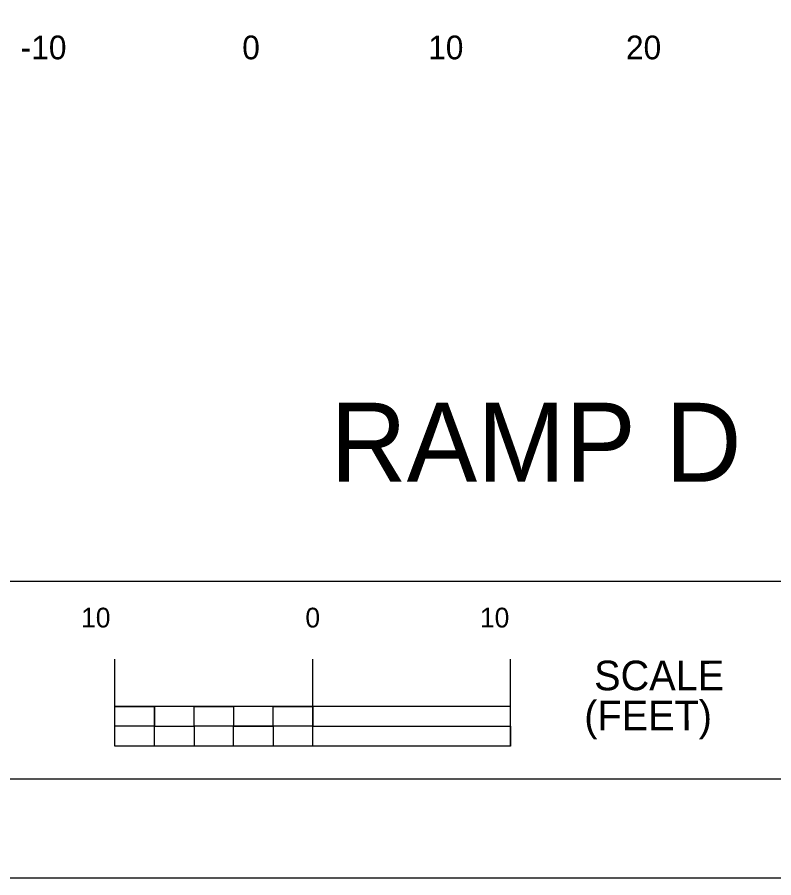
# Model space of a CAD drawing. Extents: x 2193008 to 2198143, y 1236112 to 1237864.
# Drawn here: x 2196472.83 to 2196511.08, y 1237118.04 to 1237161.58 of the extents above; entities that cross this region are included whole.
import ezdxf

# ---------------------------------------------------------------- set-up
doc = ezdxf.new("R2010")
doc.units = 0
for name, color, linetype in [('ANNO-SYMB', 7, 'Continuous'), ('Level 33', 7, 'Continuous'), ('LIMT-CSLINE', 7, 'Continuous'), ('M-ROADS', 7, 'Continuous'), ('SHT-BNDRY', 7, 'Continuous')]:
    doc.layers.add(name, color=color, linetype=linetype)

msp = doc.modelspace()

# ---------------------------------------------------------------- linework, layer by layer
msp.add_lwpolyline([(2196254.707, 1237133.046), (2196554.707, 1237133.046), (2196554.707, 1237323.046), (2196254.707, 1237323.046)], close=True)
at = {"layer": 'ANNO-SYMB'}
for p, q in [((2196477.774, 1237124.7), (2196477.774, 1237129.1)), ((2196487.774, 1237124.7), (2196487.774, 1237129.1)), ((2196487.774, 1237124.7), (2196487.774, 1237129.1)), ((2196487.774, 1237124.7), (2196487.774, 1237129.1)), ((2196497.774, 1237124.7), (2196497.774, 1237129.1)), ((2196497.774, 1237126.7), (2196477.774, 1237126.7)), ((2196479.774, 1237125.7), (2196479.774, 1237126.7)), ((2196479.774, 1237125.7), (2196479.774, 1237126.7)), ((2196487.774, 1237125.7), (2196487.774, 1237126.7)), ((2196487.774, 1237125.7), (2196487.774, 1237126.7)), ((2196487.774, 1237125.7), (2196487.774, 1237126.7)), ((2196487.774, 1237125.7), (2196483.774, 1237125.7)), ((2196497.774, 1237124.7), (2196497.774, 1237125.7)), ((2196497.774, 1237124.7), (2196497.774, 1237125.7)), ((2196497.774, 1237124.7), (2196497.774, 1237125.7)), ((2196497.774, 1237124.7), (2196477.774, 1237124.7))]:
    msp.add_line(p, q, dxfattribs=at)
for points in [[(2196477.774, 1237126.7), (2196479.774, 1237126.7), (2196479.774, 1237125.7), (2196477.774, 1237125.7)], [(2196481.774, 1237126.7), (2196483.774, 1237126.7), (2196483.774, 1237125.7), (2196481.774, 1237125.7)], [(2196485.774, 1237126.7), (2196487.774, 1237126.7), (2196487.774, 1237125.7), (2196485.774, 1237125.7)], [(2196479.774, 1237125.7), (2196481.774, 1237125.7), (2196481.774, 1237124.7), (2196479.774, 1237124.7)], [(2196483.774, 1237125.7), (2196485.774, 1237125.7), (2196485.774, 1237124.7), (2196483.774, 1237124.7)], [(2196487.774, 1237125.7), (2196497.774, 1237125.7), (2196497.774, 1237124.7), (2196487.774, 1237124.7)]]:
    msp.add_lwpolyline(points, close=True, dxfattribs=at)
at = {"layer": 'M-ROADS'}
msp.add_lwpolyline([(2196229.71, 1237118.036), (2196569.71, 1237118.036), (2196569.71, 1237338.036), (2196229.71, 1237338.036)], close=True, dxfattribs=at)
at = {"layer": 'SHT-BNDRY'}
msp.add_lwpolyline([(2196242.21, 1237123.036), (2196564.71, 1237123.036), (2196564.71, 1237333.036), (2196242.21, 1237333.036)], close=True, dxfattribs=at)

# ---------------------------------------------------------------- texts
at = {"layer": 'ANNO-SYMB'}
for s, height, p in [(' 10', 0.9991, (2196475.689, 1237130.7)), ('0', 1, (2196487.4, 1237130.7)), ('0', 1, (2196487.4, 1237130.7)), ('0', 1, (2196487.4, 1237130.7)), (' 10', 0.9991, (2196495.855, 1237130.7)), ('SCALE', 1.4994, (2196502, 1237127.522)), ('(FEET)', 1.4994, (2196501.499, 1237125.493))]:
    msp.add_text(s, height=height, rotation=0.0572, dxfattribs=at).set_placement(p)
at = {"layer": 'Level 33'}
msp.add_text('RAMP D', height=3.9977, rotation=360, dxfattribs=at).set_placement((2196488.661, 1237138.073))
at = {"layer": 'LIMT-CSLINE'}
for s, p in [('-10', (2196473.003, 1237159.446)), ('0', (2196484.206, 1237159.446)), ('10', (2196493.606, 1237159.446)), ('20', (2196503.606, 1237159.446))]:
    msp.add_text(s, height=1.2, dxfattribs=at).set_placement(p)

doc.saveas('drawing.dxf')
